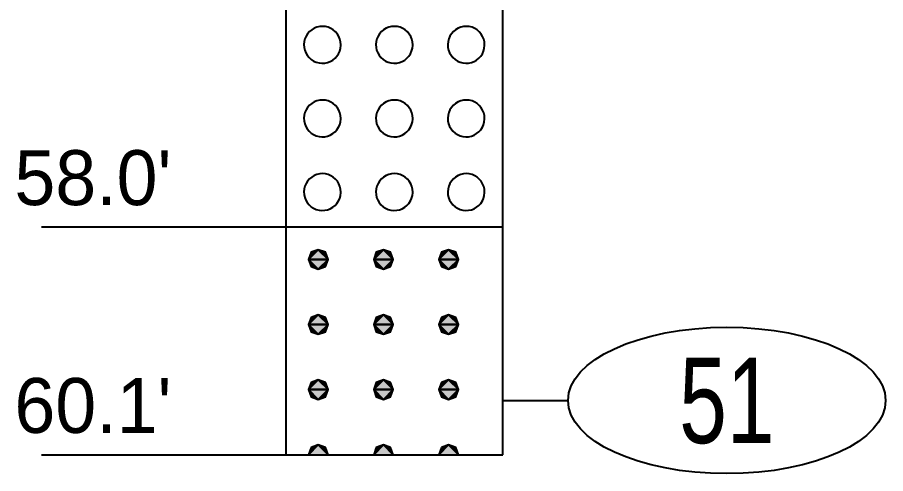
# Model space of a CAD drawing. Extents: x -76 to 974, y -1080 to -735.
# Drawn here: x 89.81 to 98.63, y -833.94 to -829.31 of the extents above; entities that cross this region are included whole.
import ezdxf
from ezdxf.enums import TextEntityAlignment as Align

# ---------------------------------------------------------------- set-up
doc = ezdxf.new("R2010")
doc.units = 0
doc.header["$LTSCALE"] = 0.36
doc.layers.add('27', color=7, linetype='Continuous', lineweight=40)

msp = doc.modelspace()

# ---------------------------------------------------------------- hatches: boundary and pattern name
at = {"layer": '27'}
for points in [[(92.8672, -831.6683), (92.7945, -831.6947), (92.768, -831.7675), (92.8672, -831.6683)], [(92.768, -831.7675), (92.9665, -831.7675), (92.8672, -831.6683), (92.768, -831.7675)], [(92.9665, -831.7675), (92.94, -831.6947), (92.8672, -831.6683), (92.9665, -831.7675)], [(93.5287, -831.6683), (93.456, -831.6947), (93.4295, -831.7675), (93.5287, -831.6683)], [(93.4295, -831.7675), (93.628, -831.7675), (93.5287, -831.6683), (93.4295, -831.7675)], [(93.628, -831.7675), (93.6015, -831.6947), (93.5287, -831.6683), (93.628, -831.7675)], [(94.1902, -831.6683), (94.1175, -831.6947), (94.091, -831.7675), (94.1902, -831.6683)], [(94.091, -831.7675), (94.2895, -831.7675), (94.1902, -831.6683), (94.091, -831.7675)], [(94.2895, -831.7675), (94.263, -831.6947), (94.1902, -831.6683), (94.2895, -831.7675)], [(92.768, -831.7675), (92.7945, -831.8403), (92.8672, -831.8667), (92.768, -831.7675)], [(92.768, -831.7675), (92.8672, -831.8667), (92.9665, -831.7675), (92.768, -831.7675)], [(92.8672, -831.8667), (92.94, -831.8403), (92.9665, -831.7675), (92.8672, -831.8667)], [(93.4295, -831.7675), (93.456, -831.8403), (93.5287, -831.8667), (93.4295, -831.7675)], [(93.4295, -831.7675), (93.5287, -831.8667), (93.628, -831.7675), (93.4295, -831.7675)], [(93.5287, -831.8667), (93.6015, -831.8403), (93.628, -831.7675), (93.5287, -831.8667)], [(94.091, -831.7675), (94.1175, -831.8403), (94.1902, -831.8667), (94.091, -831.7675)], [(94.091, -831.7675), (94.1902, -831.8667), (94.2895, -831.7675), (94.091, -831.7675)], [(94.1902, -831.8667), (94.263, -831.8403), (94.2895, -831.7675), (94.1902, -831.8667)], [(92.8672, -832.3298), (92.7945, -832.3562), (92.768, -832.429), (92.8672, -832.3298)], [(92.768, -832.429), (92.9665, -832.429), (92.8672, -832.3298), (92.768, -832.429)], [(92.9665, -832.429), (92.94, -832.3562), (92.8672, -832.3298), (92.9665, -832.429)], [(93.5287, -832.3298), (93.456, -832.3562), (93.4295, -832.429), (93.5287, -832.3298)], [(93.4295, -832.429), (93.628, -832.429), (93.5287, -832.3298), (93.4295, -832.429)], [(93.628, -832.429), (93.6015, -832.3562), (93.5287, -832.3298), (93.628, -832.429)], [(94.1902, -832.3298), (94.1175, -832.3562), (94.091, -832.429), (94.1902, -832.3298)], [(94.091, -832.429), (94.2895, -832.429), (94.1902, -832.3298), (94.091, -832.429)], [(94.2895, -832.429), (94.263, -832.3562), (94.1902, -832.3298), (94.2895, -832.429)], [(92.768, -832.429), (92.7945, -832.5018), (92.8672, -832.5282), (92.768, -832.429)], [(92.768, -832.429), (92.8672, -832.5282), (92.9665, -832.429), (92.768, -832.429)], [(92.8672, -832.5282), (92.94, -832.5018), (92.9665, -832.429), (92.8672, -832.5282)], [(93.4295, -832.429), (93.456, -832.5018), (93.5287, -832.5282), (93.4295, -832.429)], [(93.4295, -832.429), (93.5287, -832.5282), (93.628, -832.429), (93.4295, -832.429)], [(93.5287, -832.5282), (93.6015, -832.5018), (93.628, -832.429), (93.5287, -832.5282)], [(94.091, -832.429), (94.1175, -832.5018), (94.1902, -832.5282), (94.091, -832.429)], [(94.091, -832.429), (94.1902, -832.5282), (94.2895, -832.429), (94.091, -832.429)], [(94.1902, -832.5282), (94.263, -832.5018), (94.2895, -832.429), (94.1902, -832.5282)], [(92.8672, -832.9913), (92.7945, -833.0177), (92.768, -833.0905), (92.8672, -832.9913)], [(92.768, -833.0905), (92.9665, -833.0905), (92.8672, -832.9913), (92.768, -833.0905)], [(92.9665, -833.0905), (92.94, -833.0177), (92.8672, -832.9913), (92.9665, -833.0905)], [(93.5287, -832.9913), (93.456, -833.0177), (93.4295, -833.0905), (93.5287, -832.9913)], [(93.4295, -833.0905), (93.628, -833.0905), (93.5287, -832.9913), (93.4295, -833.0905)], [(93.628, -833.0905), (93.6015, -833.0177), (93.5287, -832.9913), (93.628, -833.0905)], [(94.1902, -832.9913), (94.1175, -833.0177), (94.091, -833.0905), (94.1902, -832.9913)], [(94.091, -833.0905), (94.2895, -833.0905), (94.1902, -832.9913), (94.091, -833.0905)], [(94.2895, -833.0905), (94.263, -833.0177), (94.1902, -832.9913), (94.2895, -833.0905)], [(92.768, -833.0905), (92.7945, -833.1633), (92.8672, -833.1897), (92.768, -833.0905)], [(92.768, -833.0905), (92.8672, -833.1897), (92.9665, -833.0905), (92.768, -833.0905)], [(92.8672, -833.1897), (92.94, -833.1633), (92.9665, -833.0905), (92.8672, -833.1897)], [(93.4295, -833.0905), (93.456, -833.1633), (93.5287, -833.1897), (93.4295, -833.0905)], [(93.4295, -833.0905), (93.5287, -833.1897), (93.628, -833.0905), (93.4295, -833.0905)], [(93.5287, -833.1897), (93.6015, -833.1633), (93.628, -833.0905), (93.5287, -833.1897)], [(94.091, -833.0905), (94.1175, -833.1633), (94.1902, -833.1897), (94.091, -833.0905)], [(94.091, -833.0905), (94.1902, -833.1897), (94.2895, -833.0905), (94.091, -833.0905)], [(94.1902, -833.1897), (94.263, -833.1633), (94.2895, -833.0905), (94.1902, -833.1897)], [(92.768, -833.752), (92.9665, -833.752), (92.8672, -833.6528), (92.768, -833.752)], [(92.7945, -833.6792), (92.768, -833.752), (92.8672, -833.6528), (92.7945, -833.6792)], [(92.9665, -833.752), (92.94, -833.6792), (92.8672, -833.6528), (92.9665, -833.752)], [(93.4295, -833.752), (93.628, -833.752), (93.5287, -833.6528), (93.4295, -833.752)], [(93.456, -833.6792), (93.4295, -833.752), (93.5287, -833.6528), (93.456, -833.6792)], [(93.628, -833.752), (93.6015, -833.6792), (93.5287, -833.6528), (93.628, -833.752)], [(94.091, -833.752), (94.2895, -833.752), (94.1902, -833.6528), (94.091, -833.752)], [(94.1175, -833.6792), (94.091, -833.752), (94.1902, -833.6528), (94.1175, -833.6792)], [(94.2895, -833.752), (94.263, -833.6792), (94.1902, -833.6528), (94.2895, -833.752)]]:
    msp.add_hatch(color=256, dxfattribs=at).paths.add_polyline_path(points)

# ---------------------------------------------------------------- linework, layer by layer
for p, q in [((92.5365, -824.8217), (92.5365, -831.4367)), ((94.7415, -831.4367), (94.7415, -824.8217)), ((90.0559, -831.4367), (92.5365, -831.4367)), ((92.5365, -831.4367), (94.7415, -831.4367)), ((92.5365, -831.4367), (92.5365, -833.752)), ((94.7415, -833.752), (94.7415, -831.4367)), ((94.7415, -833.2007), (95.403, -833.2007)), ((90.0559, -833.752), (92.5365, -833.752)), ((92.5365, -833.752), (94.7415, -833.752))]:
    msp.add_line(p, q, dxfattribs=at)
for points in [[(93.096, -829.5859), (93.0937, -829.5568), (93.087, -829.5284), (93.0758, -829.5013), (93.0607, -829.4764), (93.0418, -829.4541), (93.0196, -829.435), (92.9948, -829.4196), (92.9679, -829.4082), (92.9395, -829.4012), (92.9104, -829.3987), (92.8813, -829.4007), (92.8528, -829.4072), (92.8257, -829.4181), (92.8006, -829.4331), (92.7782, -829.4518), (92.7589, -829.4737), (92.7433, -829.4984), (92.7317, -829.5253), (92.7244, -829.5535), (92.7216, -829.5826), (92.7234, -829.6118), (92.7297, -829.6403), (92.7403, -829.6675), (92.7551, -829.6927), (92.7736, -829.7154), (92.7954, -829.7348), (92.8199, -829.7507), (92.8466, -829.7625), (92.8749, -829.77), (92.9039, -829.773), (92.9331, -829.7715), (92.9617, -829.7655), (92.989, -829.7551), (93.0143, -829.7406), (93.0371, -829.7223), (93.0567, -829.7006), (93.0728, -829.6762), (93.0848, -829.6496), (93.0926, -829.6215), (93.0959, -829.5924)], [(93.8262, -829.5859), (93.8239, -829.5568), (93.8171, -829.5284), (93.806, -829.5013), (93.7908, -829.4764), (93.7719, -829.4541), (93.7498, -829.435), (93.725, -829.4196), (93.6981, -829.4082), (93.6697, -829.4012), (93.6406, -829.3987), (93.6115, -829.4007), (93.583, -829.4072), (93.5559, -829.4181), (93.5308, -829.4331), (93.5083, -829.4518), (93.489, -829.4737), (93.4734, -829.4984), (93.4618, -829.5253), (93.4546, -829.5535), (93.4518, -829.5826), (93.4535, -829.6118), (93.4598, -829.6403), (93.4705, -829.6675), (93.4852, -829.6927), (93.5037, -829.7154), (93.5255, -829.7348), (93.5501, -829.7507), (93.5768, -829.7625), (93.605, -829.77), (93.6341, -829.773), (93.6632, -829.7715), (93.6918, -829.7655), (93.7191, -829.7551), (93.7445, -829.7406), (93.7672, -829.7223), (93.7869, -829.7006), (93.8029, -829.6762), (93.815, -829.6496), (93.8228, -829.6215), (93.8261, -829.5924)], [(94.5563, -829.5859), (94.554, -829.5568), (94.5473, -829.5284), (94.5361, -829.5013), (94.521, -829.4764), (94.5021, -829.4541), (94.4799, -829.435), (94.4551, -829.4196), (94.4282, -829.4082), (94.3999, -829.4012), (94.3707, -829.3987), (94.3416, -829.4007), (94.3131, -829.4072), (94.286, -829.4181), (94.2609, -829.4331), (94.2385, -829.4518), (94.2192, -829.4737), (94.2036, -829.4984), (94.192, -829.5253), (94.1847, -829.5535), (94.1819, -829.5826), (94.1837, -829.6118), (94.19, -829.6403), (94.2006, -829.6675), (94.2154, -829.6927), (94.2339, -829.7154), (94.2557, -829.7348), (94.2802, -829.7507), (94.3069, -829.7625), (94.3352, -829.77), (94.3642, -829.773), (94.3934, -829.7715), (94.422, -829.7655), (94.4493, -829.7551), (94.4746, -829.7406), (94.4974, -829.7223), (94.517, -829.7006), (94.5331, -829.6762), (94.5452, -829.6496), (94.5529, -829.6215), (94.5562, -829.5924)], [(93.096, -830.3343), (93.0937, -830.3051), (93.087, -830.2767), (93.0758, -830.2497), (93.0607, -830.2248), (93.0418, -830.2025), (93.0196, -830.1834), (92.9948, -830.168), (92.9679, -830.1566), (92.9395, -830.1496), (92.9104, -830.1471), (92.8813, -830.1491), (92.8528, -830.1556), (92.8257, -830.1665), (92.8006, -830.1815), (92.7782, -830.2002), (92.7589, -830.2221), (92.7433, -830.2468), (92.7317, -830.2736), (92.7244, -830.3019), (92.7216, -830.331), (92.7234, -830.3602), (92.7297, -830.3887), (92.7403, -830.4159), (92.7551, -830.4411), (92.7736, -830.4637), (92.7954, -830.4832), (92.8199, -830.499), (92.8466, -830.5109), (92.8749, -830.5184), (92.9039, -830.5214), (92.9331, -830.5199), (92.9617, -830.5139), (92.989, -830.5035), (93.0143, -830.4889), (93.0371, -830.4706), (93.0567, -830.449), (93.0728, -830.4246), (93.0848, -830.398), (93.0926, -830.3698), (93.0959, -830.3408)], [(93.8262, -830.3343), (93.8239, -830.3051), (93.8171, -830.2767), (93.806, -830.2497), (93.7908, -830.2248), (93.7719, -830.2025), (93.7498, -830.1834), (93.725, -830.168), (93.6981, -830.1566), (93.6697, -830.1496), (93.6406, -830.1471), (93.6115, -830.1491), (93.583, -830.1556), (93.5559, -830.1665), (93.5308, -830.1815), (93.5083, -830.2002), (93.489, -830.2221), (93.4734, -830.2468), (93.4618, -830.2736), (93.4546, -830.3019), (93.4518, -830.331), (93.4535, -830.3602), (93.4598, -830.3887), (93.4705, -830.4159), (93.4852, -830.4411), (93.5037, -830.4637), (93.5255, -830.4832), (93.5501, -830.499), (93.5768, -830.5109), (93.605, -830.5184), (93.6341, -830.5214), (93.6632, -830.5199), (93.6918, -830.5139), (93.7191, -830.5035), (93.7445, -830.4889), (93.7672, -830.4706), (93.7869, -830.449), (93.8029, -830.4246), (93.815, -830.398), (93.8228, -830.3698), (93.8261, -830.3408)], [(94.5563, -830.3343), (94.554, -830.3051), (94.5473, -830.2767), (94.5361, -830.2497), (94.521, -830.2248), (94.5021, -830.2025), (94.4799, -830.1834), (94.4551, -830.168), (94.4282, -830.1566), (94.3999, -830.1496), (94.3707, -830.1471), (94.3416, -830.1491), (94.3131, -830.1556), (94.286, -830.1665), (94.2609, -830.1815), (94.2385, -830.2002), (94.2192, -830.2221), (94.2036, -830.2468), (94.192, -830.2736), (94.1847, -830.3019), (94.1819, -830.331), (94.1837, -830.3602), (94.19, -830.3887), (94.2006, -830.4159), (94.2154, -830.4411), (94.2339, -830.4637), (94.2557, -830.4832), (94.2802, -830.499), (94.3069, -830.5109), (94.3352, -830.5184), (94.3642, -830.5214), (94.3934, -830.5199), (94.422, -830.5139), (94.4493, -830.5035), (94.4746, -830.4889), (94.4974, -830.4706), (94.517, -830.449), (94.5331, -830.4246), (94.5452, -830.398), (94.5529, -830.3698), (94.5562, -830.3408)], [(93.096, -831.0826), (93.0937, -831.0535), (93.087, -831.0251), (93.0758, -830.9981), (93.0607, -830.9731), (93.0418, -830.9508), (93.0196, -830.9318), (92.9948, -830.9163), (92.9679, -830.905), (92.9395, -830.898), (92.9104, -830.8954), (92.8813, -830.8975), (92.8528, -830.904), (92.8257, -830.9149), (92.8006, -830.9298), (92.7782, -830.9485), (92.7589, -830.9705), (92.7433, -830.9952), (92.7317, -831.022), (92.7244, -831.0503), (92.7216, -831.0794), (92.7234, -831.1085), (92.7297, -831.1371), (92.7403, -831.1643), (92.7551, -831.1895), (92.7736, -831.2121), (92.7954, -831.2316), (92.8199, -831.2474), (92.8466, -831.2592), (92.8749, -831.2667), (92.9039, -831.2698), (92.9331, -831.2683), (92.9617, -831.2622), (92.989, -831.2518), (93.0143, -831.2373), (93.0371, -831.219), (93.0567, -831.1974), (93.0728, -831.173), (93.0848, -831.1464), (93.0926, -831.1182), (93.0959, -831.0892)], [(93.8262, -831.0826), (93.8239, -831.0535), (93.8171, -831.0251), (93.806, -830.9981), (93.7908, -830.9731), (93.7719, -830.9508), (93.7498, -830.9318), (93.725, -830.9163), (93.6981, -830.905), (93.6697, -830.898), (93.6406, -830.8954), (93.6115, -830.8975), (93.583, -830.904), (93.5559, -830.9149), (93.5308, -830.9298), (93.5083, -830.9485), (93.489, -830.9705), (93.4734, -830.9952), (93.4618, -831.022), (93.4546, -831.0503), (93.4518, -831.0794), (93.4535, -831.1085), (93.4598, -831.1371), (93.4705, -831.1643), (93.4852, -831.1895), (93.5037, -831.2121), (93.5255, -831.2316), (93.5501, -831.2474), (93.5768, -831.2592), (93.605, -831.2667), (93.6341, -831.2698), (93.6632, -831.2683), (93.6918, -831.2622), (93.7191, -831.2518), (93.7445, -831.2373), (93.7672, -831.219), (93.7869, -831.1974), (93.8029, -831.173), (93.815, -831.1464), (93.8228, -831.1182), (93.8261, -831.0892)], [(94.5563, -831.0826), (94.554, -831.0535), (94.5473, -831.0251), (94.5361, -830.9981), (94.521, -830.9731), (94.5021, -830.9508), (94.4799, -830.9318), (94.4551, -830.9163), (94.4282, -830.905), (94.3999, -830.898), (94.3707, -830.8954), (94.3416, -830.8975), (94.3131, -830.904), (94.286, -830.9149), (94.2609, -830.9298), (94.2385, -830.9485), (94.2192, -830.9705), (94.2036, -830.9952), (94.192, -831.022), (94.1847, -831.0503), (94.1819, -831.0794), (94.1837, -831.1085), (94.19, -831.1371), (94.2006, -831.1643), (94.2154, -831.1895), (94.2339, -831.2121), (94.2557, -831.2316), (94.2802, -831.2474), (94.3069, -831.2592), (94.3352, -831.2667), (94.3642, -831.2698), (94.3934, -831.2683), (94.422, -831.2622), (94.4493, -831.2518), (94.4746, -831.2373), (94.4974, -831.219), (94.517, -831.1974), (94.5331, -831.173), (94.5452, -831.1464), (94.5529, -831.1182), (94.5562, -831.0892)], [(92.8672, -831.6683), (92.7945, -831.6947), (92.768, -831.7675), (92.8672, -831.6683)], [(92.768, -831.7675), (92.9665, -831.7675), (92.8672, -831.6683), (92.768, -831.7675)], [(92.9665, -831.7675), (92.94, -831.6947), (92.8672, -831.6683), (92.9665, -831.7675)], [(93.5287, -831.6683), (93.456, -831.6947), (93.4295, -831.7675), (93.5287, -831.6683)], [(93.4295, -831.7675), (93.628, -831.7675), (93.5287, -831.6683), (93.4295, -831.7675)], [(93.628, -831.7675), (93.6015, -831.6947), (93.5287, -831.6683), (93.628, -831.7675)], [(94.1902, -831.6683), (94.1175, -831.6947), (94.091, -831.7675), (94.1902, -831.6683)], [(94.091, -831.7675), (94.2895, -831.7675), (94.1902, -831.6683), (94.091, -831.7675)], [(94.2895, -831.7675), (94.263, -831.6947), (94.1902, -831.6683), (94.2895, -831.7675)], [(92.768, -831.7675), (92.7945, -831.8403), (92.8672, -831.8667), (92.768, -831.7675)], [(92.768, -831.7675), (92.8672, -831.8667), (92.9665, -831.7675), (92.768, -831.7675)], [(92.8672, -831.8667), (92.94, -831.8403), (92.9665, -831.7675), (92.8672, -831.8667)], [(93.4295, -831.7675), (93.456, -831.8403), (93.5287, -831.8667), (93.4295, -831.7675)], [(93.4295, -831.7675), (93.5287, -831.8667), (93.628, -831.7675), (93.4295, -831.7675)], [(93.5287, -831.8667), (93.6015, -831.8403), (93.628, -831.7675), (93.5287, -831.8667)], [(94.091, -831.7675), (94.1175, -831.8403), (94.1902, -831.8667), (94.091, -831.7675)], [(94.091, -831.7675), (94.1902, -831.8667), (94.2895, -831.7675), (94.091, -831.7675)], [(94.1902, -831.8667), (94.263, -831.8403), (94.2895, -831.7675), (94.1902, -831.8667)], [(92.8672, -832.3298), (92.7945, -832.3562), (92.768, -832.429), (92.8672, -832.3298)], [(92.768, -832.429), (92.9665, -832.429), (92.8672, -832.3298), (92.768, -832.429)], [(92.9665, -832.429), (92.94, -832.3562), (92.8672, -832.3298), (92.9665, -832.429)], [(93.5287, -832.3298), (93.456, -832.3562), (93.4295, -832.429), (93.5287, -832.3298)], [(93.4295, -832.429), (93.628, -832.429), (93.5287, -832.3298), (93.4295, -832.429)], [(93.628, -832.429), (93.6015, -832.3562), (93.5287, -832.3298), (93.628, -832.429)], [(94.1902, -832.3298), (94.1175, -832.3562), (94.091, -832.429), (94.1902, -832.3298)], [(94.091, -832.429), (94.2895, -832.429), (94.1902, -832.3298), (94.091, -832.429)], [(94.2895, -832.429), (94.263, -832.3562), (94.1902, -832.3298), (94.2895, -832.429)], [(92.768, -832.429), (92.7945, -832.5018), (92.8672, -832.5282), (92.768, -832.429)], [(92.768, -832.429), (92.8672, -832.5282), (92.9665, -832.429), (92.768, -832.429)], [(92.8672, -832.5282), (92.94, -832.5018), (92.9665, -832.429), (92.8672, -832.5282)], [(93.4295, -832.429), (93.456, -832.5018), (93.5287, -832.5282), (93.4295, -832.429)], [(93.4295, -832.429), (93.5287, -832.5282), (93.628, -832.429), (93.4295, -832.429)], [(93.5287, -832.5282), (93.6015, -832.5018), (93.628, -832.429), (93.5287, -832.5282)], [(94.091, -832.429), (94.1175, -832.5018), (94.1902, -832.5282), (94.091, -832.429)], [(94.091, -832.429), (94.1902, -832.5282), (94.2895, -832.429), (94.091, -832.429)], [(94.1902, -832.5282), (94.263, -832.5018), (94.2895, -832.429), (94.1902, -832.5282)], [(92.8672, -832.9913), (92.7945, -833.0177), (92.768, -833.0905), (92.8672, -832.9913)], [(92.768, -833.0905), (92.9665, -833.0905), (92.8672, -832.9913), (92.768, -833.0905)], [(92.9665, -833.0905), (92.94, -833.0177), (92.8672, -832.9913), (92.9665, -833.0905)], [(93.5287, -832.9913), (93.456, -833.0177), (93.4295, -833.0905), (93.5287, -832.9913)], [(93.4295, -833.0905), (93.628, -833.0905), (93.5287, -832.9913), (93.4295, -833.0905)], [(93.628, -833.0905), (93.6015, -833.0177), (93.5287, -832.9913), (93.628, -833.0905)], [(94.1902, -832.9913), (94.1175, -833.0177), (94.091, -833.0905), (94.1902, -832.9913)], [(94.091, -833.0905), (94.2895, -833.0905), (94.1902, -832.9913), (94.091, -833.0905)], [(94.2895, -833.0905), (94.263, -833.0177), (94.1902, -832.9913), (94.2895, -833.0905)], [(92.768, -833.0905), (92.7945, -833.1633), (92.8672, -833.1897), (92.768, -833.0905)], [(92.768, -833.0905), (92.8672, -833.1897), (92.9665, -833.0905), (92.768, -833.0905)], [(92.8672, -833.1897), (92.94, -833.1633), (92.9665, -833.0905), (92.8672, -833.1897)], [(93.4295, -833.0905), (93.456, -833.1633), (93.5287, -833.1897), (93.4295, -833.0905)], [(93.4295, -833.0905), (93.5287, -833.1897), (93.628, -833.0905), (93.4295, -833.0905)], [(93.5287, -833.1897), (93.6015, -833.1633), (93.628, -833.0905), (93.5287, -833.1897)], [(94.091, -833.0905), (94.1175, -833.1633), (94.1902, -833.1897), (94.091, -833.0905)], [(94.091, -833.0905), (94.1902, -833.1897), (94.2895, -833.0905), (94.091, -833.0905)], [(94.1902, -833.1897), (94.263, -833.1633), (94.2895, -833.0905), (94.1902, -833.1897)], [(92.768, -833.752), (92.9665, -833.752), (92.8672, -833.6528), (92.768, -833.752)], [(92.7945, -833.6792), (92.768, -833.752), (92.8672, -833.6528), (92.7945, -833.6792)], [(92.9665, -833.752), (92.94, -833.6792), (92.8672, -833.6528), (92.9665, -833.752)], [(93.4295, -833.752), (93.628, -833.752), (93.5287, -833.6528), (93.4295, -833.752)], [(93.456, -833.6792), (93.4295, -833.752), (93.5287, -833.6528), (93.456, -833.6792)], [(93.628, -833.752), (93.6015, -833.6792), (93.5287, -833.6528), (93.628, -833.752)], [(94.091, -833.752), (94.2895, -833.752), (94.1902, -833.6528), (94.091, -833.752)], [(94.1175, -833.6792), (94.091, -833.752), (94.1902, -833.6528), (94.1175, -833.6792)], [(94.2895, -833.752), (94.263, -833.6792), (94.1902, -833.6528), (94.2895, -833.752)]]:
    msp.add_lwpolyline(points, close=True, dxfattribs=at)
msp.add_ellipse((97.0154, -833.2007), major_axis=(1.6124, 0), ratio=0.461538, dxfattribs=at)

# ---------------------------------------------------------------- texts
for s, p in [("58.0'", (89.7817, -831.2153)), ("60.1'", (89.7817, -833.5307))]:
    msp.add_text(s, height=0.5581, dxfattribs=at).set_placement(p)
at = {"layer": '27', "width": 0.75}
msp.add_text('51', height=0.8682, dxfattribs=at).set_placement((97.0156, -833.6345), align=Align.CENTER)

doc.saveas('drawing.dxf')
